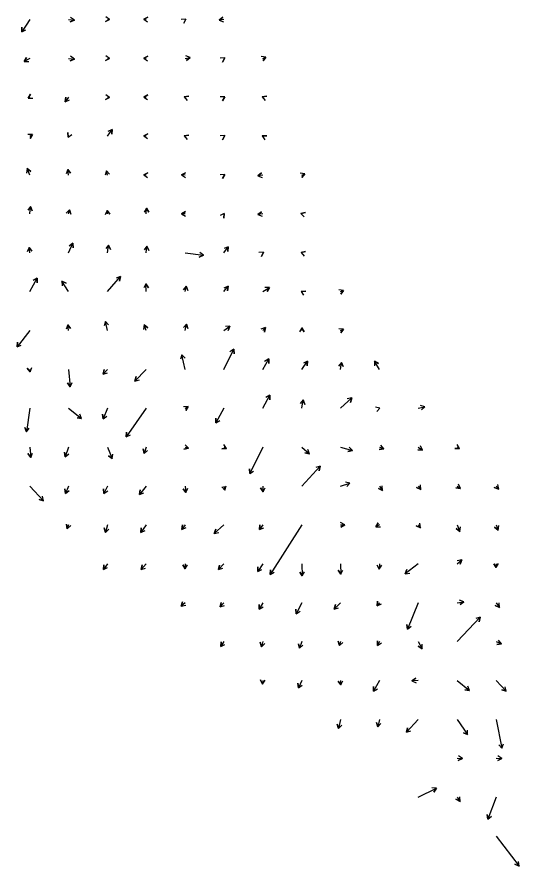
# Model space of a CAD drawing. Extents: x 954385 to 988206, y 1868364 to 1924553.
# Drawn here: x 961391 to 962037, y 1901430 to 1902522 of the extents above; entities that cross this region are included whole.
import ezdxf

# ---------------------------------------------------------------- set-up
doc = ezdxf.new("R2010")
doc.units = 0
doc.layers.add('Slopes', color=7, linetype='Continuous')

msp = doc.modelspace()

# ---------------------------------------------------------------- linework, layer by layer
at = {"layer": 'Slopes'}
for points in [[(961407.1, 1902518.9), (961396.9, 1902502.9), (961397.2, 1902508.9), (961396.9, 1902502.9), (961402.2, 1902505.6)], [(961457.1, 1902518.9), (961464.6, 1902518), (961459.1, 1902515.7), (961464.6, 1902518), (961459.8, 1902521.6)], [(961507.1, 1902518.9), (961509.9, 1902518.7), (961504.5, 1902516.1), (961509.9, 1902518.7), (961505, 1902522.1)], [(961557.1, 1902518.9), (961553.8, 1902519.2), (961559.2, 1902521.8), (961553.8, 1902519.2), (961558.8, 1902515.8)], [(961607.1, 1902518.9), (961608, 1902519.5), (961605.3, 1902514.1), (961608, 1902519.5), (961602, 1902519)], [(961657.1, 1902518.9), (961650.8, 1902518), (961655.5, 1902521.7), (961650.8, 1902518), (961656.4, 1902515.8)], [(961407.1, 1902468.9), (961400.2, 1902464.7), (961403, 1902469.9), (961400.2, 1902464.7), (961406.2, 1902464.8)], [(961457.1, 1902468.9), (961464.6, 1902468), (961459.1, 1902465.7), (961464.6, 1902468), (961459.8, 1902471.6)], [(961507.1, 1902468.9), (961509.9, 1902468.7), (961504.5, 1902466.1), (961509.9, 1902468.7), (961505, 1902472.1)], [(961557.1, 1902468.9), (961553.8, 1902469.2), (961559.2, 1902471.8), (961553.8, 1902469.2), (961558.8, 1902465.8)], [(961607.1, 1902468.9), (961613.5, 1902470.1), (961608.9, 1902466.2), (961613.5, 1902470.1), (961607.9, 1902472.1)], [(961657.1, 1902468.9), (961658.1, 1902469.5), (961655.3, 1902464.2), (961658.1, 1902469.5), (961652.1, 1902469.3)], [(961707.1, 1902468.9), (961710.9, 1902470.6), (961707.4, 1902465.8), (961710.9, 1902470.6), (961705, 1902471.3)], [(961407.1, 1902418.9), (961405.3, 1902417.8), (961408.2, 1902423), (961405.3, 1902417.8), (961411.3, 1902417.9)], [(961457.1, 1902418.9), (961452.9, 1902413.2), (961453.6, 1902419.1), (961452.9, 1902413.2), (961458.4, 1902415.6)], [(961507.1, 1902418.9), (961509.9, 1902418.7), (961504.5, 1902416.1), (961509.9, 1902418.7), (961505, 1902422.1)], [(961557.1, 1902418.9), (961553.8, 1902419.2), (961559.2, 1902421.8), (961553.8, 1902419.2), (961558.8, 1902415.8)], [(961607.1, 1902418.9), (961606, 1902419.4), (961611.9, 1902420.3), (961606, 1902419.4), (961609.7, 1902414.7)], [(961657.1, 1902418.9), (961658.1, 1902419.5), (961655.3, 1902414.2), (961658.1, 1902419.5), (961652.1, 1902419.3)], [(961707.1, 1902418.9), (961706.2, 1902419.3), (961712.1, 1902420.4), (961706.2, 1902419.3), (961710.1, 1902414.7)], [(961407.1, 1902368.9), (961410.7, 1902371), (961407.7, 1902365.8), (961410.7, 1902371), (961404.7, 1902371)], [(961457.1, 1902368.9), (961456.6, 1902367.7), (961456, 1902373.7), (961456.6, 1902367.7), (961461.5, 1902371.2)], [(961507.1, 1902368.9), (961513.3, 1902377.4), (961512.7, 1902371.4), (961513.3, 1902377.4), (961507.8, 1902375)], [(961557.1, 1902368.9), (961553.8, 1902369.2), (961559.2, 1902371.8), (961553.8, 1902369.2), (961558.8, 1902365.8)], [(961607.1, 1902368.9), (961606, 1902369.4), (961611.9, 1902370.3), (961606, 1902369.4), (961609.7, 1902364.7)], [(961657.1, 1902368.9), (961658.1, 1902369.5), (961655.3, 1902364.2), (961658.1, 1902369.5), (961652.1, 1902369.3)], [(961707.1, 1902368.9), (961706.4, 1902369.3), (961712.4, 1902369.4), (961706.4, 1902369.3), (961709.5, 1902364.2)], [(961407.1, 1902318.9), (961403.7, 1902327.1), (961408.5, 1902323.5), (961403.7, 1902327.1), (961402.9, 1902321.2)], [(961457.1, 1902318.9), (961456.1, 1902325.9), (961459.8, 1902321.2), (961456.1, 1902325.9), (961453.9, 1902320.3)], [(961507.1, 1902318.9), (961506, 1902324.4), (961510, 1902319.9), (961506, 1902324.4), (961504.1, 1902318.7)], [(961557.1, 1902318.9), (961553.8, 1902319.2), (961559.2, 1902321.8), (961553.8, 1902319.2), (961558.8, 1902315.8)], [(961607.1, 1902318.9), (961602.3, 1902319.1), (961607.6, 1902321.9), (961602.3, 1902319.1), (961607.4, 1902315.9)], [(961657.1, 1902318.9), (961658.1, 1902319.5), (961655.3, 1902314.2), (961658.1, 1902319.5), (961652.1, 1902319.3)], [(961707.1, 1902318.9), (961700.8, 1902318), (961705.5, 1902321.7), (961700.8, 1902318), (961706.4, 1902315.8)], [(961757.1, 1902318.9), (961760.9, 1902320.6), (961757.4, 1902315.8), (961760.9, 1902320.6), (961755, 1902321.3)], [(961407.1, 1902268.9), (961408.1, 1902278.3), (961410.5, 1902272.8), (961408.1, 1902278.3), (961404.6, 1902273.5)], [(961457.1, 1902268.9), (961458.2, 1902274.3), (961460.1, 1902268.6), (961458.2, 1902274.3), (961454.2, 1902269.8)], [(961507.1, 1902268.9), (961506.7, 1902273.3), (961510.2, 1902268.5), (961506.7, 1902273.3), (961504.2, 1902267.8)], [(961557.1, 1902268.9), (961557.3, 1902276.3), (961560.2, 1902271), (961557.3, 1902276.3), (961554.2, 1902271.1)], [(961607.1, 1902268.9), (961602.3, 1902269.1), (961607.6, 1902271.9), (961602.3, 1902269.1), (961607.4, 1902265.9)], [(961657.1, 1902268.9), (961657.5, 1902269.4), (961656.9, 1902263.5), (961657.5, 1902269.4), (961652, 1902266.9)], [(961707.1, 1902268.9), (961700.8, 1902268), (961705.5, 1902271.7), (961700.8, 1902268), (961706.4, 1902265.8)], [(961757.1, 1902268.9), (961756, 1902269.2), (961761.8, 1902270.8), (961756, 1902269.2), (961760.3, 1902265)], [(961457.1, 1902218.9), (961462.6, 1902231.1), (961463.2, 1902225.1), (961462.6, 1902231.1), (961457.7, 1902227.6)], [(961507.1, 1902218.9), (961508.7, 1902228.9), (961510.9, 1902223.3), (961508.7, 1902228.9), (961504.9, 1902224.2)], [(961407.1, 1902218.9), (961406.3, 1902225.6), (961409.9, 1902220.8), (961406.3, 1902225.6), (961404, 1902220.1)], [(961557.1, 1902218.9), (961557.9, 1902227.4), (961560.4, 1902222), (961557.9, 1902227.4), (961554.4, 1902222.5)], [(961607.1, 1902218.9), (961630.8, 1902215.7), (961625.2, 1902213.4), (961630.8, 1902215.7), (961626, 1902219.4)], [(961657.1, 1902218.9), (961662.6, 1902226.7), (961662.1, 1902220.7), (961662.6, 1902226.7), (961657.2, 1902224.2)], [(961707.1, 1902218.9), (961708.1, 1902219.5), (961705.3, 1902214.2), (961708.1, 1902219.5), (961702.1, 1902219.3)], [(961757.1, 1902218.9), (961756.2, 1902219.3), (961762.1, 1902220.4), (961756.2, 1902219.3), (961760.1, 1902214.7)], [(961407.1, 1902168.9), (961416.6, 1902186.4), (961416.8, 1902180.4), (961416.6, 1902186.4), (961411.5, 1902183.3)], [(961507.1, 1902168.9), (961523.9, 1902188.4), (961522.8, 1902182.5), (961523.9, 1902188.4), (961518.2, 1902186.4)], [(961457.1, 1902168.9), (961448.6, 1902182.5), (961453.9, 1902179.7), (961448.6, 1902182.5), (961448.8, 1902176.5)], [(961557.1, 1902168.9), (961556.6, 1902179), (961559.9, 1902174), (961556.6, 1902179), (961553.9, 1902173.7)], [(961607.1, 1902168.9), (961608.3, 1902176.1), (961610.4, 1902170.5), (961608.3, 1902176.1), (961604.5, 1902171.4)], [(961657.1, 1902168.9), (961662.4, 1902175.8), (961661.6, 1902169.9), (961662.4, 1902175.8), (961656.8, 1902173.5)], [(961707.1, 1902168.9), (961715.5, 1902174.4), (961712.8, 1902169), (961715.5, 1902174.4), (961709.5, 1902174.1)], [(961757.1, 1902168.9), (961756.4, 1902169.3), (961762.4, 1902169.4), (961756.4, 1902169.3), (961759.5, 1902164.2)], [(961807.1, 1902168.9), (961810.9, 1902170.6), (961807.4, 1902165.8), (961810.9, 1902170.6), (961805, 1902171.3)], [(961507.1, 1902118.9), (961504.7, 1902130.7), (961508.7, 1902126.2), (961504.7, 1902130.7), (961502.8, 1902125)], [(961457.1, 1902118.9), (961456.2, 1902126.3), (961459.8, 1902121.6), (961456.2, 1902126.3), (961453.9, 1902120.8)], [(961557.1, 1902118.9), (961554.6, 1902126.2), (961559.2, 1902122.2), (961554.6, 1902126.2), (961553.5, 1902120.3)], [(961607.1, 1902118.9), (961608.9, 1902127.1), (961610.7, 1902121.4), (961608.9, 1902127.1), (961604.9, 1902122.7)], [(961657.1, 1902118.9), (961664.8, 1902124.5), (961662.4, 1902119), (961664.8, 1902124.5), (961658.9, 1902123.9)], [(961707.1, 1902118.9), (961710.3, 1902122.7), (961709.2, 1902116.8), (961710.3, 1902122.7), (961704.7, 1902120.7)], [(961757.1, 1902118.9), (961757.2, 1902122.5), (961760.1, 1902117.3), (961757.2, 1902122.5), (961754.1, 1902117.4)], [(961807.1, 1902118.9), (961810.9, 1902120.6), (961807.4, 1902115.8), (961810.9, 1902120.6), (961805, 1902121.3)], [(961407.1, 1902118.9), (961390.8, 1902098.1), (961391.6, 1902104), (961390.8, 1902098.1), (961396.3, 1902100.3)], [(961607.1, 1902068.9), (961602.9, 1902087.7), (961607, 1902083.3), (961602.9, 1902087.7), (961601.1, 1902081.9)], [(961657.1, 1902068.9), (961669.8, 1902095), (961670.2, 1902089), (961669.8, 1902095), (961664.8, 1902091.7)], [(961707.1, 1902068.9), (961714.6, 1902082.4), (961714.7, 1902076.4), (961714.6, 1902082.4), (961709.4, 1902079.3)], [(961757.1, 1902068.9), (961764.7, 1902079.6), (961764.1, 1902073.7), (961764.7, 1902079.6), (961759.2, 1902077.1)], [(961807.1, 1902068.9), (961808.2, 1902078), (961810.6, 1902072.5), (961808.2, 1902078), (961804.6, 1902073.2)], [(961857.1, 1902068.9), (961850.6, 1902079.6), (961855.8, 1902076.7), (961850.6, 1902079.6), (961850.7, 1902073.6)], [(961407.1, 1902068.9), (961407.7, 1902065.8), (961403.8, 1902070.4), (961407.7, 1902065.8), (961409.8, 1902071.4)], [(961457.1, 1902068.9), (961459.4, 1902046.6), (961455.9, 1902051.5), (961459.4, 1902046.6), (961461.8, 1902052.1)], [(961507.1, 1902068.9), (961501.6, 1902062.9), (961502.9, 1902068.8), (961501.6, 1902062.9), (961507.4, 1902064.7)], [(961557.1, 1902068.9), (961542.6, 1902054), (961544, 1902059.8), (961542.6, 1902054), (961548.3, 1902055.6)], [(961707.1, 1902018.9), (961715.9, 1902035.8), (961716.2, 1902029.8), (961715.9, 1902035.8), (961710.8, 1902032.6)], [(961807.1, 1902018.9), (961821.5, 1902032.2), (961819.7, 1902026.5), (961821.5, 1902032.2), (961815.6, 1902030.9)], [(961607.1, 1902018.9), (961610.8, 1902021.2), (961607.9, 1902015.9), (961610.8, 1902021.2), (961604.8, 1902021)], [(961757.1, 1902018.9), (961759.1, 1902029.7), (961761.1, 1902024), (961759.1, 1902029.7), (961755.2, 1902025.1)], [(961907.1, 1902018.9), (961915.7, 1902020.8), (961911.3, 1902016.8), (961915.7, 1902020.8), (961910, 1902022.6)], [(961407.1, 1902018.9), (961402.9, 1901988.6), (961400.7, 1901994.1), (961402.9, 1901988.6), (961406.6, 1901993.3)], [(961457.1, 1902018.9), (961473.9, 1902005.7), (961468, 1902006.6), (961473.9, 1902005.7), (961471.7, 1902011.3)], [(961507.1, 1902018.9), (961501.5, 1902005.2), (961500.7, 1902011.2), (961501.5, 1902005.2), (961506.3, 1902008.9)], [(961557.1, 1902018.9), (961531.2, 1901982.4), (961531.8, 1901988.3), (961531.2, 1901982.4), (961536.7, 1901984.9)], [(961657.1, 1902018.9), (961646.8, 1902000.1), (961646.6, 1902006.1), (961646.8, 1902000.1), (961651.9, 1902003.2)], [(961857.1, 1902018.9), (961857.8, 1902019.1), (961853.7, 1902014.7), (961857.8, 1902019.1), (961852, 1902020.5)], [(961407.1, 1901968.9), (961408.4, 1901955.7), (961404.9, 1901960.6), (961408.4, 1901955.7), (961410.9, 1901961.2)], [(961457.1, 1901968.9), (961452.8, 1901956.6), (961451.7, 1901962.5), (961452.8, 1901956.6), (961457.4, 1901960.5)], [(961507.1, 1901968.9), (961513.1, 1901954.2), (961508.4, 1901957.9), (961513.1, 1901954.2), (961513.9, 1901960.1)], [(961557.1, 1901968.9), (961554.5, 1901960.8), (961553.2, 1901966.7), (961554.5, 1901960.8), (961558.9, 1901964.8)], [(961607.1, 1901968.9), (961611.4, 1901967.7), (961605.6, 1901966.3), (961611.4, 1901967.7), (961607.3, 1901972)], [(961657.1, 1901968.9), (961660.5, 1901967.3), (961654.5, 1901966.9), (961660.5, 1901967.3), (961657.1, 1901972.3)], [(961707.1, 1901968.9), (961690.2, 1901934.9), (961689.8, 1901940.9), (961690.2, 1901934.9), (961695.2, 1901938.2)], [(961757.1, 1901968.9), (961767.1, 1901960.4), (961761.2, 1901961.5), (961767.1, 1901960.4), (961765.1, 1901966.1)], [(961807.1, 1901968.9), (961822.4, 1901964.8), (961816.6, 1901963.2), (961822.4, 1901964.8), (961818.2, 1901969)], [(961857.1, 1901968.9), (961862.7, 1901966.8), (961856.8, 1901965.9), (961862.7, 1901966.8), (961858.9, 1901971.5)], [(961907.1, 1901968.9), (961912.5, 1901965.2), (961906.5, 1901965.7), (961912.5, 1901965.2), (961909.9, 1901970.7)], [(961957.1, 1901968.9), (961960.1, 1901967.2), (961954.1, 1901967.2), (961960.1, 1901967.2), (961957.1, 1901972.4)], [(961757.1, 1901918.9), (961780.9, 1901944.6), (961779.5, 1901938.7), (961780.9, 1901944.6), (961775.1, 1901942.8)], [(961807.1, 1901918.9), (961819.1, 1901922.5), (961815, 1901918.2), (961819.1, 1901922.5), (961813.3, 1901923.9)], [(961407.1, 1901918.9), (961424.8, 1901900), (961419.1, 1901901.7), (961424.8, 1901900), (961423.5, 1901905.8)], [(961457.1, 1901918.9), (961453.4, 1901909.3), (961452.4, 1901915.2), (961453.4, 1901909.3), (961458, 1901913)], [(961507.1, 1901918.9), (961502.7, 1901909.3), (961502.2, 1901915.2), (961502.7, 1901909.3), (961507.6, 1901912.8)], [(961557.1, 1901918.9), (961548.3, 1901908.1), (961549.2, 1901914), (961548.3, 1901908.1), (961553.9, 1901910.2)], [(961607.1, 1901918.9), (961607.9, 1901910.6), (961604.4, 1901915.5), (961607.9, 1901910.6), (961610.4, 1901916)], [(961657.1, 1901918.9), (961658.2, 1901913.6), (961654.2, 1901918.1), (961658.2, 1901913.6), (961660.1, 1901919.3)], [(961707.1, 1901918.9), (961707.3, 1901911.5), (961704.2, 1901916.7), (961707.3, 1901911.5), (961710.2, 1901916.8)], [(961857.1, 1901918.9), (961861.2, 1901913.2), (961855.8, 1901915.7), (961861.2, 1901913.2), (961860.6, 1901919.2)], [(961907.1, 1901918.9), (961910.4, 1901914.4), (961904.9, 1901916.9), (961910.4, 1901914.4), (961909.8, 1901920.4)], [(961957.1, 1901918.9), (961961.3, 1901915.7), (961955.4, 1901916.5), (961961.3, 1901915.7), (961959, 1901921.3)], [(962007.1, 1901918.9), (962010.6, 1901915.1), (962004.9, 1901916.9), (962010.6, 1901915.1), (962009.3, 1901921)], [(961457.1, 1901868.9), (961455.5, 1901863.9), (961454.3, 1901869.8), (961455.5, 1901863.9), (961460, 1901868)], [(961507.1, 1901868.9), (961504.6, 1901859.4), (961503.1, 1901865.2), (961504.6, 1901859.4), (961508.9, 1901863.7)], [(961557.1, 1901868.9), (961550.2, 1901859), (961550.7, 1901865), (961550.2, 1901859), (961555.6, 1901861.6)], [(961607.1, 1901868.9), (961603, 1901863.1), (961603.6, 1901869.1), (961603, 1901863.1), (961608.4, 1901865.6)], [(961657.1, 1901868.9), (961644.6, 1901857.9), (961646.5, 1901863.6), (961644.6, 1901857.9), (961650.5, 1901859.1)], [(961707.1, 1901868.9), (961702.8, 1901862.9), (961703.4, 1901868.9), (961702.8, 1901862.9), (961708.3, 1901865.4)], [(961757.1, 1901868.9), (961716.5, 1901805.4), (961716.8, 1901811.4), (961716.5, 1901805.4), (961721.8, 1901808.1)], [(961807.1, 1901868.9), (961812.5, 1901869.2), (961807.4, 1901865.9), (961812.5, 1901869.2), (961807.1, 1901871.9)], [(961857.1, 1901868.9), (961852.5, 1901866.3), (961855.5, 1901871.5), (961852.5, 1901866.3), (961858.5, 1901866.3)], [(961907.1, 1901868.9), (961909.8, 1901865.3), (961904.3, 1901867.8), (961909.8, 1901865.3), (961909.1, 1901871.3)], [(961957.1, 1901868.9), (961960.4, 1901860.7), (961955.7, 1901864.4), (961960.4, 1901860.7), (961961.3, 1901866.7)], [(962007.1, 1901868.9), (962009.7, 1901862.1), (962005, 1901865.9), (962009.7, 1901862.1), (962010.7, 1901868)], [(961507.1, 1901818.9), (961502, 1901811.5), (961502.5, 1901817.5), (961502, 1901811.5), (961507.4, 1901814)], [(961557.1, 1901818.9), (961550.5, 1901811.7), (961551.8, 1901817.6), (961550.5, 1901811.7), (961556.2, 1901813.5)], [(961607.1, 1901818.9), (961607.1, 1901812.6), (961604.1, 1901817.8), (961607.1, 1901812.6), (961610.1, 1901817.8)], [(961657.1, 1901818.9), (961650, 1901811.5), (961651.4, 1901817.3), (961650, 1901811.5), (961655.8, 1901813.2)], [(961707.1, 1901818.9), (961700.5, 1901808.9), (961700.8, 1901814.9), (961700.5, 1901808.9), (961705.8, 1901811.6)], [(961757.1, 1901818.9), (961757.7, 1901803.3), (961754.5, 1901808.4), (961757.7, 1901803.3), (961760.5, 1901808.6)], [(961807.1, 1901818.9), (961807.3, 1901805.5), (961804.2, 1901810.7), (961807.3, 1901805.5), (961810.2, 1901810.8)], [(961857.1, 1901818.9), (961856.9, 1901812), (961854.1, 1901817.3), (961856.9, 1901812), (961860.1, 1901817.1)], [(961907.1, 1901818.9), (961890.1, 1901806.1), (961892.5, 1901811.6), (961890.1, 1901806.1), (961896.1, 1901806.8)], [(961957.1, 1901818.9), (961963.3, 1901823.9), (961961.1, 1901818.3), (961963.3, 1901823.9), (961957.3, 1901822.9)], [(962007.1, 1901818.9), (962007.4, 1901814), (962004.1, 1901819.1), (962007.4, 1901814), (962010.1, 1901819.4)], [(961607.1, 1901768.9), (961602, 1901764.5), (961603.9, 1901770.1), (961602, 1901764.5), (961607.9, 1901765.6)], [(961857.1, 1901768.9), (961854.2, 1901764.8), (961854.8, 1901770.8), (961854.2, 1901764.8), (961859.7, 1901767.3)], [(961957.1, 1901768.9), (961965.7, 1901770.2), (961961, 1901766.5), (961965.7, 1901770.2), (961960.1, 1901772.4)], [(961657.1, 1901768.9), (961652.2, 1901763.4), (961653.4, 1901769.3), (961652.2, 1901763.4), (961657.9, 1901765.3)], [(961707.1, 1901768.9), (961702.2, 1901760.8), (961702.3, 1901766.8), (961702.2, 1901760.8), (961707.5, 1901763.7)], [(961757.1, 1901768.9), (961749.8, 1901754.7), (961749.5, 1901760.7), (961749.8, 1901754.7), (961754.9, 1901758)], [(961807.1, 1901768.9), (961798.7, 1901760.8), (961800.4, 1901766.6), (961798.7, 1901760.8), (961804.5, 1901762.3)], [(961907.1, 1901768.9), (961893.3, 1901735.1), (961892.5, 1901741.1), (961893.3, 1901735.1), (961898, 1901738.8)], [(962007.1, 1901768.9), (962011.6, 1901762.8), (962006.1, 1901765.2), (962011.6, 1901762.8), (962011, 1901768.8)], [(961957.1, 1901718.9), (961986.6, 1901750.4), (961985.2, 1901744.5), (961986.6, 1901750.4), (961980.9, 1901748.6)], [(961657.1, 1901718.9), (961652.9, 1901712.6), (961653.3, 1901718.6), (961652.9, 1901712.6), (961658.3, 1901715.3)], [(961707.1, 1901718.9), (961705.3, 1901712.2), (961703.8, 1901718), (961705.3, 1901712.2), (961709.6, 1901716.5)], [(961757.1, 1901718.9), (961754.2, 1901710.3), (961753, 1901716.2), (961754.2, 1901710.3), (961758.7, 1901714.2)], [(961807.1, 1901718.9), (961805.5, 1901713.7), (961804.2, 1901719.6), (961805.5, 1901713.7), (961809.9, 1901717.8)], [(961857.1, 1901718.9), (961854.5, 1901714.1), (961854.4, 1901720.1), (961854.5, 1901714.1), (961859.6, 1901717.2)], [(961907.1, 1901718.9), (961911.9, 1901709.8), (961906.9, 1901713), (961911.9, 1901709.8), (961912.2, 1901715.8)], [(962007.1, 1901718.9), (962014.1, 1901716.1), (962008.2, 1901715.3), (962014.1, 1901716.1), (962010.4, 1901720.8)], [(961907.1, 1901668.9), (961898.9, 1901668.5), (961903.9, 1901671.8), (961898.9, 1901668.5), (961904.2, 1901665.8)], [(961707.1, 1901668.9), (961706.7, 1901664.3), (961704.2, 1901669.8), (961706.7, 1901664.3), (961710.2, 1901669.2)], [(961757.1, 1901668.9), (961753, 1901659.4), (961752.3, 1901665.4), (961753, 1901659.4), (961757.8, 1901663)], [(961807.1, 1901668.9), (961807.5, 1901663.1), (961804.2, 1901668.1), (961807.5, 1901663.1), (961810.2, 1901668.4)], [(961857.1, 1901668.9), (961849.3, 1901655.3), (961849.3, 1901661.3), (961849.3, 1901655.3), (961854.5, 1901658.3)], [(961957.1, 1901668.9), (961973, 1901656.1), (961967.1, 1901657), (961973, 1901656.1), (961970.8, 1901661.7)], [(962007.1, 1901668.9), (962020.2, 1901655), (962014.5, 1901656.8), (962020.2, 1901655), (962018.8, 1901660.9)], [(961807.1, 1901618.9), (961804.5, 1901607), (961802.7, 1901612.7), (961804.5, 1901607), (961808.5, 1901611.4)], [(961857.1, 1901618.9), (961854.9, 1901609.1), (961853.1, 1901614.9), (961854.9, 1901609.1), (961859, 1901613.5)], [(961907.1, 1901618.9), (961891.9, 1901602.4), (961893.2, 1901608.2), (961891.9, 1901602.4), (961897.6, 1901604.2)], [(961957.1, 1901618.9), (961970.6, 1901599.3), (961965.2, 1901601.8), (961970.6, 1901599.3), (961970.2, 1901605.2)], [(962007.1, 1901618.9), (962014.5, 1901581.8), (962010.6, 1901586.3), (962014.5, 1901581.8), (962016.5, 1901587.5)], [(961957.1, 1901568.9), (961963.9, 1901568.4), (961958.5, 1901565.8), (961963.9, 1901568.4), (961959, 1901571.8)], [(962007.1, 1901568.9), (962014.7, 1901568.7), (962009.4, 1901565.9), (962014.7, 1901568.7), (962009.6, 1901571.9)], [(961907.1, 1901518.9), (961930.3, 1901530.5), (961927, 1901525.5), (961930.3, 1901530.5), (961924.3, 1901530.9)], [(961957.1, 1901518.9), (961960.8, 1901513.5), (961955.4, 1901516.2), (961960.8, 1901513.5), (961960.4, 1901519.5)], [(962007.1, 1901518.9), (961996.4, 1901490.7), (961995.5, 1901496.6), (961996.4, 1901490.7), (962001.1, 1901494.5)], [(962007.1, 1901468.9), (962036.7, 1901430.3), (962031.1, 1901432.6), (962036.7, 1901430.3), (962035.9, 1901436.3)]]:
    msp.add_lwpolyline(points, dxfattribs=at)

doc.saveas('drawing.dxf')
